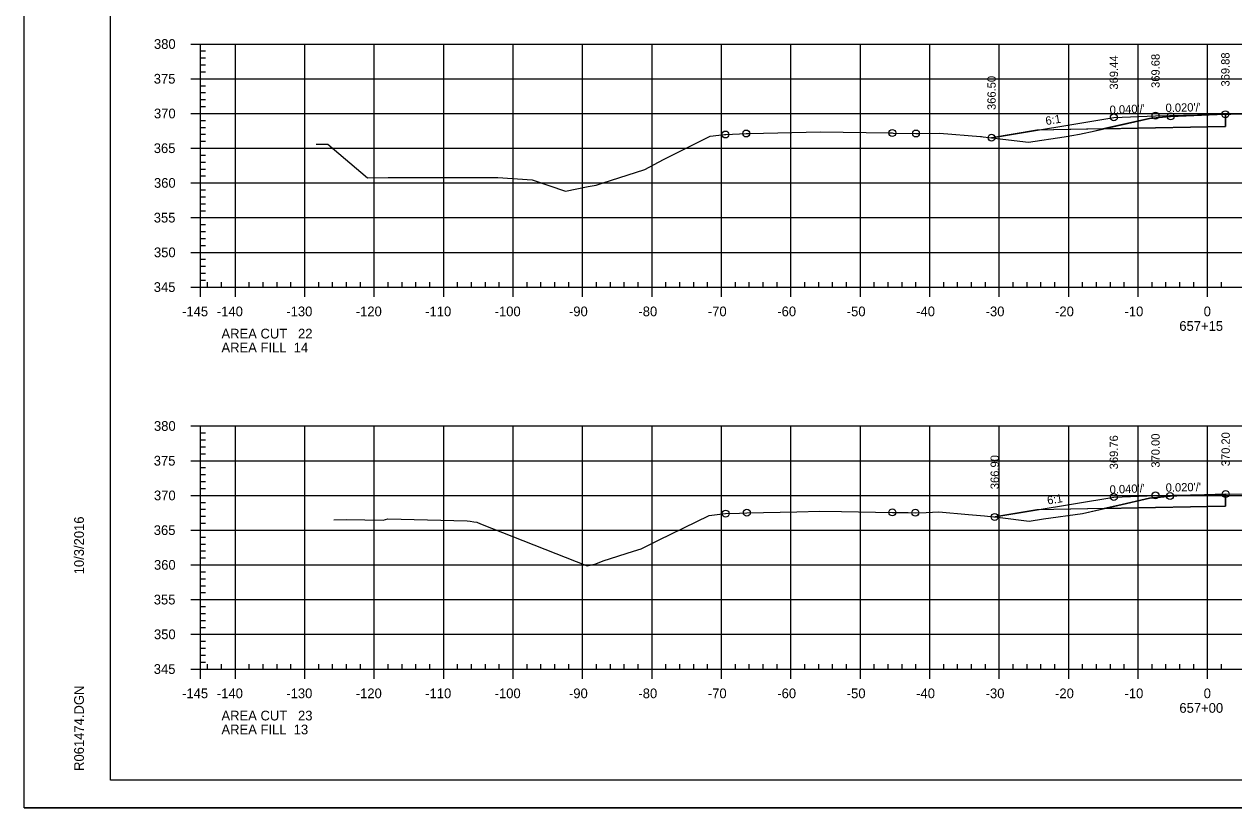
# Model space of a CAD drawing. Extents: x 1359801 to 1362404, y 372415 to 374228.
# Drawn here: x 1361649.5 to 1361823.7, y 372947.9 to 373060.8 of the extents above; entities that cross this region are included whole.
import ezdxf

# ---------------------------------------------------------------- set-up
doc = ezdxf.new("R2010")
doc.units = 0
for name, color, linetype in [('S_DRG_PT_SYM', 7, 'Continuous'), ('S_ELECTRIC_UTILITIES_ANNOT', 7, 'Continuous'), ('S_IRON_PIN', 7, 'Continuous'), ('S_MAILBOX', 7, 'Continuous'), ('S_PRIMARY_CTL', 7, 'Continuous'), ('S_SANITARY_SEWER', 7, 'Continuous'), ('S_SHOULDER', 7, 'Continuous'), ('S_UNDERGROUND_CABLE', 7, 'Continuous'), ('S_UTL_PT_SYM', 7, 'Continuous'), ('S_WATER_UTILITIES', 7, 'Continuous')]:
    doc.layers.add(name, color=color, linetype=linetype)

msp = doc.modelspace()

# ---------------------------------------------------------------- linework, layer by layer
at = {"layer": 'S_DRG_PT_SYM'}
for points in [[(1361691.52, 373043.49), (1361693.21, 373043.52), (1361698.9, 373038.65), (1361701.88, 373038.7), (1361717.69, 373038.71), (1361722.65, 373038.38), (1361727.44, 373036.71), (1361730.68, 373037.41), (1361731.85, 373037.62), (1361732.7, 373037.9), (1361738.85, 373039.84), (1361741.56, 373041.27), (1361748.26, 373044.65), (1361750.31, 373044.87), (1361750.45, 373044.89), (1361750.51, 373044.89), (1361753.46, 373045.04), (1361753.86, 373045.05), (1361764.16, 373045.26), (1361774.01, 373045.11), (1361774.48, 373045.11), (1361774.63, 373045.1), (1361777.9, 373045.04), (1361778.46, 373045.06), (1361781.28, 373045.1), (1361787.19, 373044.6), (1361787.35, 373044.59), (1361787.58, 373044.56), (1361794.1, 373043.8), (1361799.25, 373044.58), (1361801.43, 373044.94), (1361803.68, 373045.44), (1361811.53, 373047.21), (1361814.38, 373047.49), (1361814.56, 373047.5), (1361822.37, 373047.8), (1361822.45, 373047.8), (1361823.23, 373047.8), (1361875.43, 373048.07)], [(1361694.09, 372989.41), (1361695.9, 372989.44), (1361701.18, 372989.38), (1361701.87, 372989.56), (1361713.27, 372989.25), (1361713.7, 372989.21), (1361714.24, 372989.11), (1361714.66, 372989.06), (1361715.2, 372988.85), (1361730.57, 372982.76), (1361731.79, 372983.09), (1361732.84, 372983.5), (1361737.2, 372984.89), (1361738.35, 372985.25), (1361740.84, 372986.5), (1361748.11, 372990.04), (1361749.28, 372990.17), (1361750.48, 372990.3), (1361752.5, 372990.38), (1361753.54, 372990.43), (1361760.76, 372990.58), (1361764.04, 372990.64), (1361767.18, 372990.6), (1361774.5, 372990.48), (1361776.77, 372990.45), (1361777.82, 372990.43), (1361779.38, 372990.47), (1361781.21, 372990.56), (1361785.47, 372990.19), (1361787.78, 372990), (1361790.01, 372989.73), (1361794.2, 372989.22), (1361796.26, 372989.53), (1361801.87, 372990.31), (1361806.95, 372991.46), (1361811.55, 372992.52), (1361813.13, 372992.69), (1361814.48, 372992.82), (1361816.42, 372992.9), (1361822.49, 372993.12), (1361856.28, 372993.3)]]:
    msp.add_lwpolyline(points, dxfattribs=at)
at = {"layer": 'S_ELECTRIC_UTILITIES_ANNOT'}
for p, q in [((1361822.45, 373046.05), (1361822.45, 373047.8)), ((1361804.83, 373045.7), (1361795.28, 373045.51)), ((1361804.83, 373045.7), (1361812.39, 373045.85)), ((1361812.39, 373045.85), (1361822.45, 373046.05)), ((1361795.28, 373045.51), (1361788.78, 373044.42)), ((1361822.49, 372991.37), (1361822.49, 372993.12)), ((1361795.28, 372990.83), (1361789.24, 372989.82)), ((1361804.99, 372991.02), (1361795.28, 372990.83)), ((1361804.99, 372991.02), (1361812.39, 372991.17)), ((1361812.39, 372991.17), (1361822.49, 372991.37))]:
    msp.add_line(p, q, dxfattribs=at)
for points in [[(1361822.45, 373047.8), (1361822.37, 373047.8), (1361814.56, 373047.5), (1361814.38, 373047.49), (1361811.53, 373047.21), (1361804.83, 373045.7)], [(1361788.78, 373044.42), (1361794.1, 373043.8), (1361799.25, 373044.58), (1361801.43, 373044.94), (1361803.68, 373045.44), (1361804.83, 373045.7)], [(1361822.49, 372993.12), (1361816.42, 372992.9), (1361814.48, 372992.82), (1361813.13, 372992.69), (1361811.55, 372992.52), (1361806.95, 372991.46), (1361804.99, 372991.02)], [(1361789.24, 372989.82), (1361790.01, 372989.73), (1361794.2, 372989.22), (1361796.26, 372989.53), (1361801.87, 372990.31), (1361804.99, 372991.02)]]:
    msp.add_lwpolyline(points, dxfattribs=at)
at = {"layer": 'S_MAILBOX'}
for p, q in [((1361674.89, 373057.92), (1361964.89, 373057.92)), ((1361674.89, 373022.92), (1361674.89, 373057.92)), ((1361679.89, 373022.92), (1361679.89, 373057.92)), ((1361689.89, 373022.92), (1361689.89, 373057.92)), ((1361699.89, 373022.92), (1361699.89, 373057.92)), ((1361709.89, 373022.92), (1361709.89, 373057.92)), ((1361719.89, 373022.92), (1361719.89, 373057.92)), ((1361729.89, 373022.92), (1361729.89, 373057.92)), ((1361739.89, 373022.92), (1361739.89, 373057.92)), ((1361749.89, 373022.92), (1361749.89, 373057.92)), ((1361759.89, 373022.92), (1361759.89, 373057.92)), ((1361769.89, 373022.92), (1361769.89, 373057.92)), ((1361779.89, 373022.92), (1361779.89, 373057.92)), ((1361789.89, 373022.92), (1361789.89, 373057.92)), ((1361799.89, 373022.92), (1361799.89, 373057.92)), ((1361809.89, 373022.92), (1361809.89, 373057.92)), ((1361819.89, 373022.92), (1361819.89, 373057.92)), ((1361674.89, 373052.92), (1361964.89, 373052.92)), ((1361674.89, 373047.92), (1361964.89, 373047.92)), ((1361674.89, 373042.92), (1361964.89, 373042.92)), ((1361674.89, 373037.92), (1361964.89, 373037.92)), ((1361674.89, 373032.92), (1361964.89, 373032.92)), ((1361674.89, 373027.92), (1361964.89, 373027.92)), ((1361674.89, 373022.92), (1361964.89, 373022.92)), ((1361674.89, 373002.92), (1361964.89, 373002.92)), ((1361674.89, 372967.92), (1361674.89, 373002.92)), ((1361679.89, 372967.92), (1361679.89, 373002.92)), ((1361689.89, 372967.92), (1361689.89, 373002.92)), ((1361699.89, 372967.92), (1361699.89, 373002.92)), ((1361709.89, 372967.92), (1361709.89, 373002.92)), ((1361719.89, 372967.92), (1361719.89, 373002.92)), ((1361729.89, 372967.92), (1361729.89, 373002.92)), ((1361739.89, 372967.92), (1361739.89, 373002.92)), ((1361749.89, 372967.92), (1361749.89, 373002.92)), ((1361759.89, 372967.92), (1361759.89, 373002.92)), ((1361769.89, 372967.92), (1361769.89, 373002.92)), ((1361779.89, 372967.92), (1361779.89, 373002.92)), ((1361789.89, 372967.92), (1361789.89, 373002.92)), ((1361799.89, 372967.92), (1361799.89, 373002.92)), ((1361809.89, 372967.92), (1361809.89, 373002.92)), ((1361819.89, 372967.92), (1361819.89, 373002.92)), ((1361674.89, 372997.92), (1361964.89, 372997.92)), ((1361674.89, 372992.92), (1361964.89, 372992.92)), ((1361674.89, 372987.92), (1361964.89, 372987.92)), ((1361674.89, 372982.92), (1361964.89, 372982.92)), ((1361674.89, 372977.92), (1361964.89, 372977.92)), ((1361674.89, 372972.92), (1361964.89, 372972.92)), ((1361674.89, 372967.92), (1361964.89, 372967.92))]:
    msp.add_line(p, q, dxfattribs=at)
at = {"layer": 'S_SANITARY_SEWER'}
for points in [[(1361788.78, 373044.42), (1361788.78, 373044.42), (1361806.39, 373047.36), (1361812.39, 373047.6), (1361822.45, 373047.8)], [(1361789.24, 372989.82), (1361806.39, 372992.68), (1361812.39, 372992.92), (1361822.49, 372993.12)]]:
    msp.add_lwpolyline(points, dxfattribs=at)
at = {"layer": 'S_SHOULDER'}
msp.add_line((1361649.49, 372947.94), (1361982.82, 372947.94), dxfattribs=at)
for points in [[(1361649.48, 373161.28), (1361982.82, 373161.28), (1361982.82, 372947.94), (1361649.48, 372947.94)], [(1361895.81, 373157.38), (1361895.81, 373147.5), (1361931.54, 373147.5), (1361931.54, 373144.58), (1361954.74, 373144.58), (1361954.74, 373120.25), (1361978.07, 373120.25), (1361978.07, 372951.92), (1361661.89, 372951.92), (1361661.89, 373157.38)]]:
    msp.add_lwpolyline(points, close=True, dxfattribs=at)
for centre in [(1361806.39, 373047.36), (1361812.39, 373047.6), (1361814.56, 373047.5), (1361822.45, 373047.8), (1361774.48, 373045.11), (1361750.45, 373044.89), (1361753.46, 373045.04), (1361777.9, 373045.04), (1361788.78, 373044.42), (1361812.39, 372992.92), (1361822.49, 372993.12), (1361806.39, 372992.68), (1361814.48, 372992.82), (1361750.48, 372990.3), (1361753.54, 372990.43), (1361774.5, 372990.48), (1361777.82, 372990.43), (1361789.24, 372989.82)]:
    msp.add_circle(centre, 0.5, dxfattribs=at)
at = {"layer": 'S_UNDERGROUND_CABLE'}
for points in [[(1361822.45, 373047.8), (1361822.45, 373046.05)], [(1361822.45, 373046.05), (1361812.39, 373045.85), (1361795.28, 373045.51)], [(1361822.49, 372993.12), (1361822.49, 372991.37)], [(1361822.49, 372991.37), (1361812.39, 372991.17), (1361795.28, 372990.83)]]:
    msp.add_lwpolyline(points, dxfattribs=at)
at = {"layer": 'S_UTL_PT_SYM'}
for p, q in [((1361661.89, 372951.92), (1361661.89, 373157.38)), ((1361661.89, 372951.92), (1361661.89, 372951.92)), ((1361978.07, 372951.92), (1361661.89, 372951.92))]:
    msp.add_line(p, q, dxfattribs=at)
at = {"layer": 'S_WATER_UTILITIES'}
for p, q in [((1361673.49, 373057.92), (1361674.89, 373057.92)), ((1361674.89, 373022.92), (1361674.89, 373057.92)), ((1361674.89, 373056.92), (1361675.59, 373056.92)), ((1361674.89, 373055.92), (1361675.59, 373055.92)), ((1361674.89, 373054.92), (1361675.59, 373054.92)), ((1361673.49, 373052.92), (1361674.89, 373052.92)), ((1361674.89, 373053.92), (1361675.59, 373053.92)), ((1361674.89, 373051.92), (1361675.59, 373051.92)), ((1361674.89, 373050.92), (1361675.59, 373050.92)), ((1361674.89, 373049.92), (1361675.59, 373049.92)), ((1361673.49, 373047.92), (1361674.89, 373047.92)), ((1361674.89, 373048.92), (1361675.59, 373048.92)), ((1361674.89, 373046.92), (1361675.59, 373046.92)), ((1361674.89, 373045.92), (1361675.59, 373045.92)), ((1361674.89, 373044.92), (1361675.59, 373044.92)), ((1361674.89, 373043.92), (1361675.59, 373043.92)), ((1361673.49, 373042.92), (1361674.89, 373042.92)), ((1361674.89, 373041.92), (1361675.59, 373041.92)), ((1361674.89, 373040.92), (1361675.59, 373040.92)), ((1361674.89, 373039.92), (1361675.59, 373039.92)), ((1361674.89, 373038.92), (1361675.59, 373038.92)), ((1361673.49, 373037.92), (1361674.89, 373037.92)), ((1361674.89, 373036.92), (1361675.59, 373036.92)), ((1361674.89, 373035.92), (1361675.59, 373035.92)), ((1361674.89, 373034.92), (1361675.59, 373034.92)), ((1361674.89, 373033.92), (1361675.59, 373033.92)), ((1361673.49, 373032.92), (1361674.89, 373032.92)), ((1361674.89, 373031.92), (1361675.59, 373031.92)), ((1361674.89, 373030.92), (1361675.59, 373030.92)), ((1361674.89, 373029.92), (1361675.59, 373029.92)), ((1361674.89, 373028.92), (1361675.59, 373028.92)), ((1361673.49, 373027.92), (1361674.89, 373027.92)), ((1361674.89, 373026.92), (1361675.59, 373026.92)), ((1361674.89, 373025.92), (1361675.59, 373025.92)), ((1361674.89, 373024.92), (1361675.59, 373024.92)), ((1361674.89, 373023.92), (1361675.59, 373023.92)), ((1361674.89, 373022.92), (1361674.89, 373023.62)), ((1361675.89, 373022.92), (1361675.89, 373023.62)), ((1361677.89, 373022.92), (1361677.89, 373023.62)), ((1361681.89, 373022.92), (1361681.89, 373023.62)), ((1361683.89, 373022.92), (1361683.89, 373023.62)), ((1361685.89, 373022.92), (1361685.89, 373023.62)), ((1361687.89, 373022.92), (1361687.89, 373023.62)), ((1361691.89, 373022.92), (1361691.89, 373023.62)), ((1361693.89, 373022.92), (1361693.89, 373023.62)), ((1361695.89, 373022.92), (1361695.89, 373023.62)), ((1361697.89, 373022.92), (1361697.89, 373023.62)), ((1361701.89, 373022.92), (1361701.89, 373023.62)), ((1361703.89, 373022.92), (1361703.89, 373023.62)), ((1361705.89, 373022.92), (1361705.89, 373023.62)), ((1361707.89, 373022.92), (1361707.89, 373023.62)), ((1361711.89, 373022.92), (1361711.89, 373023.62)), ((1361713.89, 373022.92), (1361713.89, 373023.62)), ((1361715.89, 373022.92), (1361715.89, 373023.62)), ((1361717.89, 373022.92), (1361717.89, 373023.62)), ((1361721.89, 373022.92), (1361721.89, 373023.62)), ((1361723.89, 373022.92), (1361723.89, 373023.62)), ((1361725.89, 373022.92), (1361725.89, 373023.62)), ((1361727.89, 373022.92), (1361727.89, 373023.62)), ((1361731.89, 373022.92), (1361731.89, 373023.62)), ((1361733.89, 373022.92), (1361733.89, 373023.62)), ((1361735.89, 373022.92), (1361735.89, 373023.62)), ((1361737.89, 373022.92), (1361737.89, 373023.62)), ((1361741.89, 373022.92), (1361741.89, 373023.62)), ((1361743.89, 373022.92), (1361743.89, 373023.62)), ((1361745.89, 373022.92), (1361745.89, 373023.62)), ((1361747.89, 373022.92), (1361747.89, 373023.62)), ((1361751.89, 373022.92), (1361751.89, 373023.62)), ((1361753.89, 373022.92), (1361753.89, 373023.62)), ((1361755.89, 373022.92), (1361755.89, 373023.62)), ((1361757.89, 373022.92), (1361757.89, 373023.62)), ((1361761.89, 373022.92), (1361761.89, 373023.62)), ((1361763.89, 373022.92), (1361763.89, 373023.62)), ((1361765.89, 373022.92), (1361765.89, 373023.62)), ((1361767.89, 373022.92), (1361767.89, 373023.62)), ((1361771.89, 373022.92), (1361771.89, 373023.62)), ((1361773.89, 373022.92), (1361773.89, 373023.62)), ((1361775.89, 373022.92), (1361775.89, 373023.62)), ((1361777.89, 373022.92), (1361777.89, 373023.62)), ((1361781.89, 373022.92), (1361781.89, 373023.62)), ((1361783.89, 373022.92), (1361783.89, 373023.62)), ((1361785.89, 373022.92), (1361785.89, 373023.62)), ((1361787.89, 373022.92), (1361787.89, 373023.62)), ((1361791.89, 373022.92), (1361791.89, 373023.62)), ((1361793.89, 373022.92), (1361793.89, 373023.62)), ((1361795.89, 373022.92), (1361795.89, 373023.62)), ((1361797.89, 373022.92), (1361797.89, 373023.62)), ((1361801.89, 373022.92), (1361801.89, 373023.62)), ((1361803.89, 373022.92), (1361803.89, 373023.62)), ((1361805.89, 373022.92), (1361805.89, 373023.62)), ((1361807.89, 373022.92), (1361807.89, 373023.62)), ((1361811.89, 373022.92), (1361811.89, 373023.62)), ((1361813.89, 373022.92), (1361813.89, 373023.62)), ((1361815.89, 373022.92), (1361815.89, 373023.62)), ((1361817.89, 373022.92), (1361817.89, 373023.62)), ((1361821.89, 373022.92), (1361821.89, 373023.62)), ((1361673.49, 373022.92), (1361674.89, 373022.92)), ((1361674.89, 373022.92), (1361964.89, 373022.92)), ((1361674.89, 373021.52), (1361674.89, 373022.92)), ((1361679.89, 373021.52), (1361679.89, 373022.92)), ((1361689.89, 373021.52), (1361689.89, 373022.92)), ((1361699.89, 373021.52), (1361699.89, 373022.92)), ((1361709.89, 373021.52), (1361709.89, 373022.92)), ((1361719.89, 373021.52), (1361719.89, 373022.92)), ((1361729.89, 373021.52), (1361729.89, 373022.92)), ((1361739.89, 373021.52), (1361739.89, 373022.92)), ((1361749.89, 373021.52), (1361749.89, 373022.92)), ((1361759.89, 373021.52), (1361759.89, 373022.92)), ((1361769.89, 373021.52), (1361769.89, 373022.92)), ((1361779.89, 373021.52), (1361779.89, 373022.92)), ((1361789.89, 373021.52), (1361789.89, 373022.92)), ((1361799.89, 373021.52), (1361799.89, 373022.92)), ((1361809.89, 373021.52), (1361809.89, 373022.92)), ((1361819.89, 373021.52), (1361819.89, 373022.92)), ((1361673.49, 373002.92), (1361674.89, 373002.92)), ((1361674.89, 372967.92), (1361674.89, 373002.92)), ((1361674.89, 373001.92), (1361675.59, 373001.92)), ((1361674.89, 373000.92), (1361675.59, 373000.92)), ((1361674.89, 372999.92), (1361675.59, 372999.92)), ((1361674.89, 372998.92), (1361675.59, 372998.92)), ((1361673.49, 372997.92), (1361674.89, 372997.92)), ((1361674.89, 372996.92), (1361675.59, 372996.92)), ((1361674.89, 372995.92), (1361675.59, 372995.92)), ((1361674.89, 372994.92), (1361675.59, 372994.92)), ((1361674.89, 372993.92), (1361675.59, 372993.92)), ((1361673.49, 372992.92), (1361674.89, 372992.92)), ((1361674.89, 372991.92), (1361675.59, 372991.92)), ((1361674.89, 372990.92), (1361675.59, 372990.92)), ((1361674.89, 372989.92), (1361675.59, 372989.92)), ((1361674.89, 372988.92), (1361675.59, 372988.92)), ((1361673.49, 372987.92), (1361674.89, 372987.92)), ((1361674.89, 372986.92), (1361675.59, 372986.92)), ((1361674.89, 372985.92), (1361675.59, 372985.92)), ((1361674.89, 372984.92), (1361675.59, 372984.92)), ((1361673.49, 372982.92), (1361674.89, 372982.92)), ((1361674.89, 372983.92), (1361675.59, 372983.92)), ((1361674.89, 372981.92), (1361675.59, 372981.92)), ((1361674.89, 372980.92), (1361675.59, 372980.92)), ((1361674.89, 372979.92), (1361675.59, 372979.92)), ((1361673.49, 372977.92), (1361674.89, 372977.92)), ((1361674.89, 372978.92), (1361675.59, 372978.92)), ((1361674.89, 372976.92), (1361675.59, 372976.92)), ((1361674.89, 372975.92), (1361675.59, 372975.92)), ((1361674.89, 372974.92), (1361675.59, 372974.92)), ((1361673.49, 372972.92), (1361674.89, 372972.92)), ((1361674.89, 372973.92), (1361675.59, 372973.92)), ((1361674.89, 372971.92), (1361675.59, 372971.92)), ((1361674.89, 372970.92), (1361675.59, 372970.92)), ((1361674.89, 372969.92), (1361675.59, 372969.92)), ((1361673.49, 372967.92), (1361674.89, 372967.92)), ((1361674.89, 372968.92), (1361675.59, 372968.92)), ((1361674.89, 372967.92), (1361674.89, 372968.62)), ((1361674.89, 372967.92), (1361964.89, 372967.92)), ((1361674.89, 372966.52), (1361674.89, 372967.92)), ((1361675.89, 372967.92), (1361675.89, 372968.62)), ((1361677.89, 372967.92), (1361677.89, 372968.62)), ((1361679.89, 372966.52), (1361679.89, 372967.92)), ((1361681.89, 372967.92), (1361681.89, 372968.62)), ((1361683.89, 372967.92), (1361683.89, 372968.62)), ((1361685.89, 372967.92), (1361685.89, 372968.62)), ((1361687.89, 372967.92), (1361687.89, 372968.62)), ((1361689.89, 372966.52), (1361689.89, 372967.92)), ((1361691.89, 372967.92), (1361691.89, 372968.62)), ((1361693.89, 372967.92), (1361693.89, 372968.62)), ((1361695.89, 372967.92), (1361695.89, 372968.62)), ((1361697.89, 372967.92), (1361697.89, 372968.62)), ((1361699.89, 372966.52), (1361699.89, 372967.92)), ((1361701.89, 372967.92), (1361701.89, 372968.62)), ((1361703.89, 372967.92), (1361703.89, 372968.62)), ((1361705.89, 372967.92), (1361705.89, 372968.62)), ((1361707.89, 372967.92), (1361707.89, 372968.62)), ((1361709.89, 372966.52), (1361709.89, 372967.92)), ((1361711.89, 372967.92), (1361711.89, 372968.62)), ((1361713.89, 372967.92), (1361713.89, 372968.62)), ((1361715.89, 372967.92), (1361715.89, 372968.62)), ((1361717.89, 372967.92), (1361717.89, 372968.62)), ((1361719.89, 372966.52), (1361719.89, 372967.92)), ((1361721.89, 372967.92), (1361721.89, 372968.62)), ((1361723.89, 372967.92), (1361723.89, 372968.62)), ((1361725.89, 372967.92), (1361725.89, 372968.62)), ((1361727.89, 372967.92), (1361727.89, 372968.62)), ((1361729.89, 372966.52), (1361729.89, 372967.92)), ((1361731.89, 372967.92), (1361731.89, 372968.62)), ((1361733.89, 372967.92), (1361733.89, 372968.62)), ((1361735.89, 372967.92), (1361735.89, 372968.62)), ((1361737.89, 372967.92), (1361737.89, 372968.62)), ((1361739.89, 372966.52), (1361739.89, 372967.92)), ((1361741.89, 372967.92), (1361741.89, 372968.62)), ((1361743.89, 372967.92), (1361743.89, 372968.62)), ((1361745.89, 372967.92), (1361745.89, 372968.62)), ((1361747.89, 372967.92), (1361747.89, 372968.62)), ((1361749.89, 372966.52), (1361749.89, 372967.92)), ((1361751.89, 372967.92), (1361751.89, 372968.62)), ((1361753.89, 372967.92), (1361753.89, 372968.62)), ((1361755.89, 372967.92), (1361755.89, 372968.62)), ((1361757.89, 372967.92), (1361757.89, 372968.62)), ((1361759.89, 372966.52), (1361759.89, 372967.92)), ((1361761.89, 372967.92), (1361761.89, 372968.62)), ((1361763.89, 372967.92), (1361763.89, 372968.62)), ((1361765.89, 372967.92), (1361765.89, 372968.62)), ((1361767.89, 372967.92), (1361767.89, 372968.62)), ((1361769.89, 372966.52), (1361769.89, 372967.92)), ((1361771.89, 372967.92), (1361771.89, 372968.62)), ((1361773.89, 372967.92), (1361773.89, 372968.62)), ((1361775.89, 372967.92), (1361775.89, 372968.62)), ((1361777.89, 372967.92), (1361777.89, 372968.62)), ((1361779.89, 372966.52), (1361779.89, 372967.92)), ((1361781.89, 372967.92), (1361781.89, 372968.62)), ((1361783.89, 372967.92), (1361783.89, 372968.62)), ((1361785.89, 372967.92), (1361785.89, 372968.62)), ((1361787.89, 372967.92), (1361787.89, 372968.62)), ((1361789.89, 372966.52), (1361789.89, 372967.92)), ((1361791.89, 372967.92), (1361791.89, 372968.62)), ((1361793.89, 372967.92), (1361793.89, 372968.62)), ((1361795.89, 372967.92), (1361795.89, 372968.62)), ((1361797.89, 372967.92), (1361797.89, 372968.62)), ((1361799.89, 372966.52), (1361799.89, 372967.92)), ((1361801.89, 372967.92), (1361801.89, 372968.62)), ((1361803.89, 372967.92), (1361803.89, 372968.62)), ((1361805.89, 372967.92), (1361805.89, 372968.62)), ((1361807.89, 372967.92), (1361807.89, 372968.62)), ((1361809.89, 372966.52), (1361809.89, 372967.92)), ((1361811.89, 372967.92), (1361811.89, 372968.62)), ((1361813.89, 372967.92), (1361813.89, 372968.62)), ((1361815.89, 372967.92), (1361815.89, 372968.62)), ((1361817.89, 372967.92), (1361817.89, 372968.62)), ((1361819.89, 372966.52), (1361819.89, 372967.92)), ((1361821.89, 372967.92), (1361821.89, 372968.62))]:
    msp.add_line(p, q, dxfattribs=at)

# ---------------------------------------------------------------- texts
at = {"layer": 'S_IRON_PIN'}
for s, rotation, p in [('369.44', 90, (1361806.99, 373051.36)), ('369.68', 90, (1361812.99, 373051.6)), ('369.88', 90, (1361823.05, 373051.8)), ('366.50', 90, (1361789.38, 373048.42)), ("0.040'/'", 2.2906, (1361805.81, 373047.84)), ("0.020'/'", 1.1458, (1361813.85, 373048.13)), ('6:1', 9.4623, (1361796.65, 373046.24)), ('369.76', 90, (1361806.99, 372996.68)), ('370.00', 90, (1361812.99, 372996.92)), ('370.20', 90, (1361823.09, 372997.12)), ('366.90', 90, (1361789.84, 372993.82)), ("0.040'/'", 2.2906, (1361805.81, 372993.16)), ("0.020'/'", 1.1458, (1361813.87, 372993.45)), ('6:1', 9.4623, (1361796.89, 372991.6))]:
    msp.add_text(s, height=1.2, rotation=rotation, dxfattribs=at).set_placement(p)
at = {"layer": 'S_PRIMARY_CTL'}
for s, p in [('380', (1361668.17, 373057.22)), ('375', (1361668.14, 373052.22)), ('370', (1361668.17, 373047.22)), ('365', (1361668.14, 373042.22)), ('360', (1361668.17, 373037.22)), ('355', (1361668.14, 373032.22)), ('350', (1361668.17, 373027.22)), ('345', (1361668.14, 373022.22)), ('-145', (1361672.22, 373018.72)), ('-140', (1361677.23, 373018.72)), ('-130', (1361687.23, 373018.72)), ('-120', (1361697.23, 373018.72)), ('-110', (1361707.23, 373018.72)), ('-100', (1361717.23, 373018.72)), ('-90', (1361727.93, 373018.72)), ('-80', (1361737.93, 373018.72)), ('-70', (1361747.93, 373018.72)), ('-60', (1361757.93, 373018.72)), ('-50', (1361767.93, 373018.72)), ('-40', (1361777.93, 373018.72)), ('-30', (1361787.93, 373018.72)), ('-20', (1361797.93, 373018.72)), ('-10', (1361807.93, 373018.72)), ('0', (1361819.33, 373018.72)), ('657+15', (1361815.82, 373016.62)), ('AREA CUT   22', (1361677.89, 373015.52)), ('AREA FILL  14', (1361677.89, 373013.52)), ('380', (1361668.17, 373002.22)), ('375', (1361668.14, 372997.22)), ('370', (1361668.17, 372992.22)), ('365', (1361668.14, 372987.22)), ('360', (1361668.17, 372982.22)), ('355', (1361668.14, 372977.22)), ('350', (1361668.17, 372972.22)), ('345', (1361668.14, 372967.22)), ('-145', (1361672.22, 372963.72)), ('-140', (1361677.23, 372963.72)), ('-130', (1361687.23, 372963.72)), ('-120', (1361697.23, 372963.72)), ('-110', (1361707.23, 372963.72)), ('-100', (1361717.23, 372963.72)), ('-90', (1361727.93, 372963.72)), ('-80', (1361737.93, 372963.72)), ('-70', (1361747.93, 372963.72)), ('-60', (1361757.93, 372963.72)), ('-50', (1361767.93, 372963.72)), ('-40', (1361777.93, 372963.72)), ('-30', (1361787.93, 372963.72)), ('-20', (1361797.93, 372963.72)), ('-10', (1361807.93, 372963.72)), ('0', (1361819.33, 372963.72)), ('657+00', (1361815.83, 372961.62)), ('AREA CUT   23', (1361677.89, 372960.52)), ('AREA FILL  13', (1361677.89, 372958.52))]:
    msp.add_text(s, height=1.4, dxfattribs=at).set_placement(p)
at = {"layer": 'S_SHOULDER'}
for p in [(1361822.4, 373047.75), (1361822.45, 372993.07)]:
    msp.add_text('+', height=0.1, dxfattribs=at).set_placement(p)
at = {"layer": 'S_UTL_PT_SYM'}
for s, p in [('10/3/2016', (1361658.08, 372981.56)), ('R061474.DGN', (1361658.08, 372953.25))]:
    msp.add_text(s, height=1.4, rotation=90, dxfattribs=at).set_placement(p)

doc.saveas('drawing.dxf')
